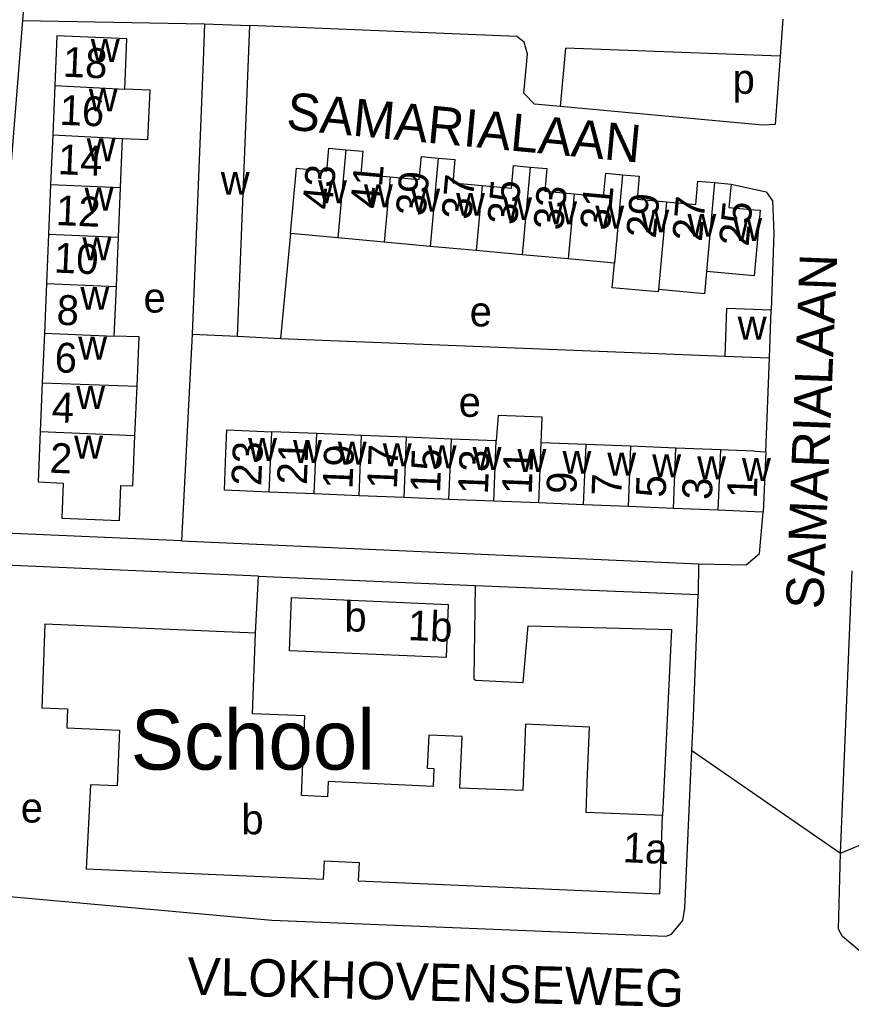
# Model space of a CAD drawing. Extents: x 159675 to 162108, y 386471 to 388472.
# Drawn here: x 161401.7 to 161513, y 386819.8 to 386952 of the extents above; entities that cross this region are included whole.
import ezdxf

# ---------------------------------------------------------------- set-up
doc = ezdxf.new("R2010")
doc.units = 0
for name, color, linetype in [('BLT_Basislijn', 7, 'Continuous'), ('BLT_Bebouwing', 7, 'Continuous'), ('BLT_Bebouwing_beschrifting', 7, 'Continuous'), ('BLT_Centroide', 7, 'Continuous'), ('BLT_Huisnummer', 7, 'Continuous'), ('BLT_Huisnummer_ tussenligend', 7, 'Continuous'), ('BLT_Onderverdeling_panden', 7, 'Continuous'), ('BLT_Straatnaam', 7, 'Continuous'), ('BLT_Vlakafsluiter', 7, 'Continuous')]:
    doc.layers.add(name, color=color, linetype=linetype)

msp = doc.modelspace()

# ---------------------------------------------------------------- linework, layer by layer
at = {"layer": 'BLT_Basislijn'}
for p, q in [((161402.38, 386955.9), (161402.01, 386951.92)), ((161402.01, 386951.92), (161426.39, 386951.48)), ((161503.79, 386952.1), (161503.43, 386947.11)), ((161474.7, 386948.19), (161474, 386940.39)), ((161503.43, 386947.11), (161474.7, 386948.19)), ((161437.89, 386923.36), (161436.57, 386909.33)), ((161424.74, 386909.88), (161423.29, 386882.22)), ((161430.74, 386909.64), (161436.57, 386909.33)), ((161436.57, 386909.33), (161496.05, 386906.96)), ((161501.5, 386894.16), (161502.03, 386906.75)), ((161423.29, 386882.22), (161396.24, 386883.39)), ((161423.29, 386882.22), (161492.52, 386879.15)), ((161433.62, 386877.48), (161395.64, 386879.12)), ((161492.52, 386879.15), (161492.48, 386875.02)), ((161433.23, 386869.84), (161433.62, 386877.48)), ((161433.62, 386877.48), (161462.62, 386876.23)), ((161511.53, 386840.38), (161513.09, 386878.21)), ((161462.62, 386876.23), (161492.48, 386875.02))]:
    msp.add_line(p, q, dxfattribs=at)
for points in [[(161402.01, 386951.92), (161396.74, 386886.74), (161396.24, 386883.39)], [(161474, 386940.39), (161470.55, 386940.71), (161469.15, 386942.18), (161469.61, 386947.4), (161469.16, 386949), (161468.19, 386949.76), (161432.39, 386951.24)], [(161503.43, 386947.11), (161502.78, 386938), (161501.1, 386937.88), (161474, 386940.39)], [(161496.87, 386929.99), (161501.56, 386928.94), (161502.4, 386927.76), (161502.6, 386923.46), (161502.25, 386913.11)], [(161492.52, 386879.15), (161498.9, 386879.02), (161500.69, 386880.53), (161501.17, 386886.08)], [(161462.62, 386876.23), (161462.45, 386863.76), (161462.65, 386863.55), (161469.02, 386863.25), (161469.69, 386870.82), (161488.88, 386870.34), (161487.68, 386845.46)], [(161490.67, 386833.04), (161491.62, 386854.16), (161491.84, 386858.68), (161492.48, 386875.02)], [(161511.53, 386840.38), (161531.04, 386848.57), (161536.88, 386850.75)], [(161542.52, 386835.74), (161537.62, 386833.33), (161525.52, 386829.52), (161516.45, 386827.06), (161514.03, 386827.36), (161511.78, 386829.22), (161511.25, 386830.24), (161511.53, 386840.38)], [(161393.58, 386837.15), (161394.69, 386835.56), (161397.31, 386834.86), (161435.39, 386831.44), (161488.18, 386829.29), (161488.88, 386829.57), (161490.39, 386831.36), (161490.67, 386833.04)]]:
    msp.add_lwpolyline(points, dxfattribs=at)
at = {"layer": 'BLT_Bebouwing'}
for p, q in [((161426.39, 386951.48), (161432.39, 386951.24)), ((161432.39, 386951.24), (161430.74, 386909.64)), ((161406.35, 386943.22), (161406.07, 386936.58)), ((161406.07, 386936.58), (161405.79, 386929.94)), ((161415.15, 386929.55), (161415.43, 386936.1)), ((161405.79, 386929.94), (161405.51, 386923.3)), ((161414.87, 386922.91), (161415.15, 386929.55)), ((161494.64, 386930.19), (161496.87, 386929.99)), ((161405.51, 386923.3), (161405.23, 386916.67)), ((161414.59, 386916.27), (161414.87, 386922.91)), ((161444.24, 386922.78), (161437.89, 386923.36)), ((161450.43, 386922.22), (161444.24, 386922.78)), ((161456.59, 386921.66), (161450.43, 386922.22)), ((161462.75, 386921.1), (161456.59, 386921.66)), ((161468.91, 386920.54), (161462.75, 386921.1)), ((161475.07, 386919.98), (161468.91, 386920.54)), ((161405.23, 386916.67), (161404.95, 386910.03)), ((161414.31, 386909.63), (161414.59, 386916.27)), ((161496.27, 386913.32), (161496.05, 386906.96)), ((161502.25, 386913.11), (161496.27, 386913.32)), ((161502.03, 386906.75), (161502.25, 386913.11)), ((161404.95, 386910.03), (161404.67, 386903.39)), ((161496.05, 386906.96), (161502.03, 386906.75)), ((161404.67, 386903.39), (161404.4, 386896.86)), ((161417.08, 386896.33), (161417.36, 386902.93)), ((161441.4, 386896.59), (161435.39, 386896.83)), ((161447.41, 386896.35), (161441.4, 386896.59)), ((161453.42, 386896.1), (161447.41, 386896.35)), ((161459.43, 386895.86), (161453.42, 386896.1)), ((161465.44, 386895.61), (161459.43, 386895.86)), ((161477.46, 386895.13), (161471.45, 386895.37)), ((161483.47, 386894.89), (161477.46, 386895.13)), ((161489.48, 386894.64), (161483.47, 386894.89)), ((161495.49, 386894.4), (161489.48, 386894.64)), ((161500, 386894.22), (161501.5, 386894.16)), ((161501.5, 386894.16), (161501.17, 386886.08)), ((161441.07, 386888.51), (161435.06, 386888.76)), ((161447.08, 386888.27), (161441.07, 386888.51)), ((161453.09, 386888.03), (161447.08, 386888.27)), ((161459.1, 386887.78), (161453.09, 386888.03)), ((161465.11, 386887.54), (161459.1, 386887.78)), ((161471.12, 386887.3), (161465.11, 386887.54)), ((161477.13, 386887.05), (161471.12, 386887.3)), ((161483.14, 386886.81), (161477.13, 386887.05)), ((161489.15, 386886.57), (161483.14, 386886.81)), ((161495.16, 386886.33), (161489.15, 386886.57)), ((161500, 386886.13), (161495.16, 386886.33)), ((161501.17, 386886.08), (161500, 386886.13))]:
    msp.add_line(p, q, dxfattribs=at)
for points in [[(161426.39, 386951.48), (161426.19, 386946.49), (161424.74, 386909.88)], [(161415.71, 386942.71), (161415.99, 386949.47), (161406.63, 386949.86), (161406.35, 386943.22)], [(161415.43, 386936.1), (161418.82, 386935.96), (161419.1, 386942.56), (161415.71, 386942.71)], [(161437.89, 386923.36), (161438.68, 386932.11), (161442.76, 386931.74), (161443.04, 386934.8), (161445.31, 386934.6)], [(161445.31, 386934.6), (161447.58, 386934.39), (161447.3, 386931.32), (161451.22, 386930.97)], [(161451.22, 386930.97), (161455.14, 386930.61), (161455.42, 386933.69), (161457.66, 386933.49)], [(161457.66, 386933.49), (161459.9, 386933.29), (161459.61, 386930.18), (161463.55, 386929.83)], [(161463.55, 386929.83), (161467.48, 386929.47), (161467.75, 386932.48), (161469.98, 386932.27)], [(161469.98, 386932.27), (161472.2, 386932.07), (161471.92, 386929.03), (161475.86, 386928.68)], [(161475.86, 386928.68), (161479.8, 386928.32), (161480.09, 386931.44), (161482.32, 386931.24)], [(161482.32, 386931.24), (161484.56, 386931.04), (161484.28, 386927.96), (161488.21, 386927.61)], [(161488.21, 386927.61), (161492.14, 386927.25), (161492.42, 386930.39), (161494.64, 386930.19)], [(161496.87, 386929.99), (161496.58, 386926.88), (161500, 386926.57)], [(161500, 386926.57), (161500.75, 386926.5), (161500, 386918.21)], [(161481.25, 386919.42), (161475.07, 386919.98)], [(161487.14, 386915.88), (161487.11, 386915.56), (161480.95, 386916.12), (161481.25, 386919.42)], [(161493.56, 386918.3), (161493.29, 386915.32), (161487.14, 386915.88)], [(161500, 386918.21), (161499.96, 386917.72), (161493.56, 386918.3)], [(161417.36, 386902.93), (161417.64, 386909.54), (161414.31, 386909.63)], [(161424.74, 386909.88), (161425.74, 386909.84), (161430.74, 386909.64)], [(161471.45, 386895.37), (161471.6, 386898.78), (161465.69, 386899.02), (161465.44, 386895.61)], [(161404.4, 386896.86), (161404.11, 386890.11), (161407.48, 386889.96), (161407.27, 386885.27), (161415, 386884.95), (161415.2, 386889.64), (161416.8, 386889.57), (161417.08, 386896.33)], [(161435.06, 386888.76), (161429.05, 386889), (161429.25, 386893.99), (161429.38, 386897.07), (161435.39, 386896.83)], [(161500, 386894.22), (161496.5, 386894.36), (161495.49, 386894.4)], [(161433.23, 386869.84), (161405.03, 386871.05), (161404.59, 386859.87), (161408.05, 386859.72), (161407.94, 386857.18), (161415.02, 386856.88), (161414.7, 386849.4), (161411.11, 386849.55), (161410.53, 386838.29), (161442.32, 386836.93), (161442.43, 386839.36), (161447.07, 386839.17), (161446.96, 386836.71), (161487.35, 386834.97), (161487.68, 386845.46)], [(161487.68, 386845.46), (161477.46, 386845.86), (161477.61, 386849.85), (161477.93, 386857.29), (161469.37, 386857.66), (161468.99, 386848.8), (161460.56, 386849.1), (161460.86, 386856.03), (161456.4, 386856.22), (161456.21, 386851.76), (161457.08, 386851.72), (161456.97, 386849.34), (161442.94, 386849.98), (161442.85, 386847.96), (161439.37, 386848.11), (161439.83, 386858.77), (161432.82, 386859.07), (161433.23, 386869.84)]]:
    msp.add_lwpolyline(points, dxfattribs=at)
msp.add_lwpolyline([(161438.05, 386874.62), (161459.02, 386873.72), (161458.72, 386866.58), (161437.74, 386867.48)], close=True, dxfattribs=at)
at = {"layer": 'BLT_Onderverdeling_panden'}
for p, q in [((161406.35, 386943.22), (161415.71, 386942.71)), ((161406.07, 386936.58), (161415.43, 386936.1)), ((161445.31, 386934.6), (161444.24, 386922.78)), ((161457.66, 386933.49), (161456.59, 386921.66)), ((161469.98, 386932.27), (161468.91, 386920.54)), ((161451.22, 386930.97), (161450.43, 386922.22)), ((161482.32, 386931.24), (161481.25, 386919.42)), ((161405.79, 386929.94), (161415.15, 386929.55)), ((161463.55, 386929.83), (161462.75, 386921.1)), ((161494.64, 386930.19), (161493.56, 386918.3)), ((161475.86, 386928.68), (161475.07, 386919.98)), ((161488.21, 386927.61), (161487.14, 386915.88)), ((161405.51, 386923.3), (161414.87, 386922.91)), ((161405.23, 386916.67), (161414.59, 386916.27)), ((161404.95, 386910.03), (161414.31, 386909.63)), ((161404.67, 386903.39), (161417.36, 386902.93)), ((161404.4, 386896.86), (161417.08, 386896.33)), ((161435.06, 386888.76), (161435.39, 386896.83)), ((161441.07, 386888.51), (161441.4, 386896.59)), ((161447.08, 386888.27), (161447.41, 386896.35)), ((161453.09, 386888.03), (161453.42, 386896.1)), ((161459.1, 386887.78), (161459.43, 386895.86)), ((161465.11, 386887.54), (161465.44, 386895.61)), ((161471.12, 386887.3), (161471.45, 386895.37)), ((161477.13, 386887.05), (161477.46, 386895.13)), ((161483.14, 386886.81), (161483.47, 386894.89)), ((161489.15, 386886.57), (161489.48, 386894.64)), ((161495.16, 386886.33), (161495.49, 386894.4))]:
    msp.add_line(p, q, dxfattribs=at)
at = {"layer": 'BLT_Vlakafsluiter'}
msp.add_line((161491.62, 386854.16), (161511.53, 386840.38), dxfattribs=at)

# ---------------------------------------------------------------- texts
at = {"layer": 'BLT_Bebouwing_beschrifting'}
msp.add_text('School', height=8, dxfattribs=at).set_placement((161416.5, 386851.59))
at = {"layer": 'BLT_Centroide'}
for s, p in [('w', (161411.17, 386946.34)), ('p', (161497.07, 386942.09)), ('w', (161410.89, 386939.72)), ('w', (161410.61, 386933.06)), ('w', (161428.56, 386928.56)), ('w', (161441.59, 386927.44)), ('w', (161410.33, 386926.44)), ('w', (161447.73, 386926.88)), ('w', (161454.05, 386926.3)), ('w', (161460.06, 386925.75)), ('w', (161466.36, 386925.17)), ('w', (161472.39, 386924.61)), ('w', (161478.7, 386924.03)), ('w', (161484.73, 386923.52)), ('w', (161491.03, 386922.94)), ('w', (161497.16, 386922.39)), ('w', (161410.05, 386919.78)), ('w', (161409.77, 386913.16)), ('e', (161418.22, 386912.79)), ('e', (161461.88, 386910.94)), ('w', (161497.76, 386909.16)), ('w', (161409.48, 386906.5)), ('w', (161409.2, 386899.88)), ('e', (161460.41, 386898.83)), ('w', (161408.94, 386893.22)), ('w', (161432.22, 386892.92)), ('w', (161438.23, 386892.67)), ('w', (161444.23, 386892.42)), ('w', (161450.25, 386892.19)), ('w', (161456.27, 386891.95)), ('w', (161462.27, 386891.7)), ('w', (161468.28, 386891.45)), ('w', (161474.3, 386891.2)), ('w', (161480.3, 386890.97)), ('w', (161486.31, 386890.73)), ('w', (161492.33, 386890.48)), ('w', (161498.33, 386890.23)), ('b', (161445.11, 386870.08)), ('e', (161401.79, 386844.5)), ('b', (161431.32, 386842.93))]:
    msp.add_text(s, height=4, dxfattribs=at).set_placement(p)
at = {"layer": 'BLT_Huisnummer'}
for s, rotation, p in [('18', 357.583, (161407.37, 386944.39)), ('14', 357.583, (161406.7, 386931.34)), ('43', 84.8118, (161443.44, 386926.48)), ('37', 84.8118, (161462.07, 386925.15)), ('33', 84.8118, (161474.37, 386923.73)), ('29', 84.8118, (161486.79, 386922.65)), ('25', 84.8118, (161499.21, 386921.58)), ('10', 357.583, (161406.17, 386918.16)), ('6', 357.583, (161406.27, 386904.81)), ('2', 357.583, (161405.62, 386891.36)), ('23', 87.6884, (161433.97, 386889.53)), ('17', 87.6884, (161452.13, 386889.11)), ('13', 87.6884, (161464.31, 386888.41)), ('9', 87.6884, (161476.14, 386888.43)), ('5', 87.6884, (161488.1, 386887.97)), ('1', 87.6884, (161500.3, 386887.84)), ('1b', 357.5466, (161453.55, 386868.94)), ('1a', 357.5574, (161482.32, 386839.2))]:
    msp.add_text(s, height=4, rotation=rotation, dxfattribs=at).set_placement(p)
at = {"layer": 'BLT_Huisnummer_ tussenligend'}
for s, rotation, p in [('16', 357.583, (161406.94, 386937.95)), ('41', 84.8118, (161449.86, 386926.59)), ('39', 84.8118, (161455.95, 386925.61)), ('35', 84.8118, (161468.2, 386924.45)), ('31', 84.8118, (161480.61, 386923.72)), ('12', 357.583, (161406.43, 386924.52)), ('27', 84.8118, (161492.95, 386922.22)), ('8', 357.583, (161406.53, 386911.18)), ('4', 357.583, (161405.87, 386898.15)), ('21', 87.6884, (161440.07, 386889.67)), ('19', 87.6884, (161446.18, 386889.11)), ('15', 87.6884, (161457.91, 386888.59)), ('11', 87.6884, (161470.18, 386888.39)), ('7', 87.6884, (161482.17, 386888.16)), ('3', 87.6884, (161494.29, 386887.66))]:
    msp.add_text(s, height=4, rotation=rotation, dxfattribs=at).set_placement(p)
at = {"layer": 'BLT_Straatnaam'}
for s, height, rotation, p in [('SAMARIALAAN', 5, 354.6231, (161437.22, 386937.33)), ('SAMARIALAAN', 5, 87.7313, (161509.19, 386873.01)), ('VLOKHOVENSEWEG', 4.9999, 358.5586, (161424.02, 386821.46))]:
    msp.add_text(s, height=height, rotation=rotation, dxfattribs=at).set_placement(p)

doc.saveas('drawing.dxf')
